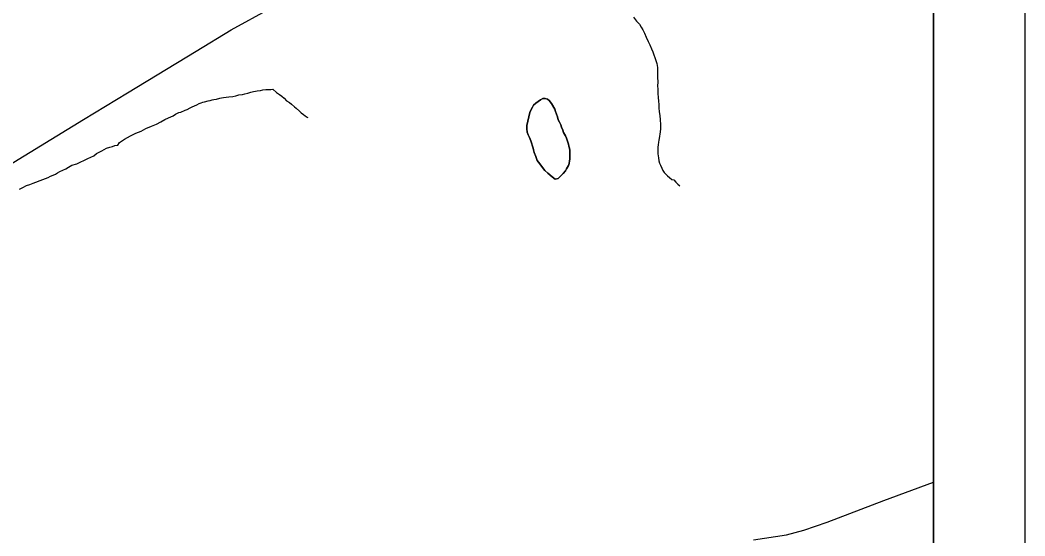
# Model space of a CAD drawing. Extents: x -59 to 82, y -3 to 49.
# Drawn here: x -49.098 to -47.998, y 46.792 to 47.357 of the extents above; entities that cross this region are included whole.
import ezdxf

# ---------------------------------------------------------------- set-up
doc = ezdxf.new("R2010")
doc.units = 0
for name, color, linetype in [('GM_X_Corporation', 7, 'Continuous'), ('GM_X_County_Road', 7, 'Continuous'), ('GM_X_Minor_Lake', 7, 'Continuous'), ('GM_X_Minor_River', 7, 'Continuous'), ('GM_X_State_Route', 7, 'Continuous'), ('SH_Data', 7, 'Continuous')]:
    doc.layers.add(name, color=color, linetype=linetype)

msp = doc.modelspace()

# ---------------------------------------------------------------- linework, layer by layer
at = {"layer": 'GM_X_Corporation'}
for p in [(-48.098, 42.4912), (-48.098, 46.2944)]:
    msp.add_line(p, (-48.098, 49.2912), dxfattribs=at)
at = {"layer": 'GM_X_County_Road'}
for p, q in [((-48.1524, 46.8311), (-48.098, 46.8512)), ((-48.2145, 46.8072), (-48.1524, 46.8311)), ((-48.2398, 46.7987), (-48.2145, 46.8072)), ((-48.2588, 46.7934), (-48.2398, 46.7987)), ((-48.2949, 46.7881), (-48.2588, 46.7934))]:
    msp.add_line(p, q, dxfattribs=at)
at = {"layer": 'GM_X_Minor_Lake'}
for p, q in [((-48.5283, 47.2701), (-48.5309, 47.2681)), ((-48.5309, 47.2681), (-48.5283, 47.2701)), ((-48.5256, 47.2716), (-48.5283, 47.2701)), ((-48.5283, 47.2701), (-48.5256, 47.2716)), ((-48.5229, 47.2716), (-48.5256, 47.2716)), ((-48.5256, 47.2716), (-48.5229, 47.2716)), ((-48.5207, 47.2709), (-48.5229, 47.2716)), ((-48.5229, 47.2716), (-48.5207, 47.2709)), ((-48.5188, 47.2694), (-48.5207, 47.2709)), ((-48.5207, 47.2709), (-48.5188, 47.2694)), ((-48.5161, 47.266), (-48.5188, 47.2694)), ((-48.5188, 47.2694), (-48.5161, 47.266)), ((-48.5384, 47.2593), (-48.5399, 47.2563)), ((-48.5399, 47.2563), (-48.5384, 47.2593)), ((-48.5369, 47.262), (-48.5384, 47.2593)), ((-48.5384, 47.2593), (-48.5369, 47.262)), ((-48.5358, 47.2643), (-48.5369, 47.262)), ((-48.5369, 47.262), (-48.5358, 47.2643)), ((-48.5332, 47.2662), (-48.5358, 47.2643)), ((-48.5358, 47.2643), (-48.5332, 47.2662)), ((-48.5309, 47.2681), (-48.5332, 47.2662)), ((-48.5332, 47.2662), (-48.5309, 47.2681)), ((-48.5126, 47.2599), (-48.5161, 47.266)), ((-48.5161, 47.266), (-48.5126, 47.2599)), ((-48.5118, 47.2573), (-48.5126, 47.2599)), ((-48.5126, 47.2599), (-48.5118, 47.2573)), ((-48.5399, 47.2563), (-48.5432, 47.2418)), ((-48.5432, 47.2418), (-48.5399, 47.2563)), ((-48.5107, 47.2542), (-48.5118, 47.2573)), ((-48.5118, 47.2573), (-48.5107, 47.2542)), ((-48.5095, 47.2512), (-48.5107, 47.2542)), ((-48.5107, 47.2542), (-48.5095, 47.2512)), ((-48.5087, 47.2482), (-48.5095, 47.2512)), ((-48.5095, 47.2512), (-48.5087, 47.2482)), ((-48.5075, 47.2455), (-48.5087, 47.2482)), ((-48.5087, 47.2482), (-48.5075, 47.2455)), ((-48.5432, 47.2418), (-48.5432, 47.2415)), ((-48.5432, 47.2415), (-48.5432, 47.2418)), ((-48.5432, 47.2415), (-48.5432, 47.2384)), ((-48.5432, 47.2384), (-48.5432, 47.2415)), ((-48.5432, 47.2384), (-48.5428, 47.2346)), ((-48.5428, 47.2346), (-48.5432, 47.2384)), ((-48.506, 47.2425), (-48.5075, 47.2455)), ((-48.5075, 47.2455), (-48.506, 47.2425)), ((-48.5052, 47.2402), (-48.506, 47.2425)), ((-48.506, 47.2425), (-48.5052, 47.2402)), ((-48.5037, 47.2368), (-48.5052, 47.2402)), ((-48.5052, 47.2402), (-48.5037, 47.2368)), ((-48.5029, 47.2341), (-48.5037, 47.2368)), ((-48.5037, 47.2368), (-48.5029, 47.2341)), ((-48.5428, 47.2346), (-48.5416, 47.2316)), ((-48.5416, 47.2316), (-48.5428, 47.2346)), ((-48.5416, 47.2316), (-48.5401, 47.2289)), ((-48.5401, 47.2289), (-48.5416, 47.2316)), ((-48.5401, 47.2289), (-48.5389, 47.2251)), ((-48.5389, 47.2251), (-48.5401, 47.2289)), ((-48.5389, 47.2251), (-48.5362, 47.2172)), ((-48.5362, 47.2172), (-48.5389, 47.2251)), ((-48.501, 47.2307), (-48.5029, 47.2341)), ((-48.5029, 47.2341), (-48.501, 47.2307)), ((-48.4998, 47.2281), (-48.501, 47.2307)), ((-48.501, 47.2307), (-48.4998, 47.2281)), ((-48.499, 47.2258), (-48.4998, 47.2281)), ((-48.4998, 47.2281), (-48.499, 47.2258)), ((-48.4983, 47.2235), (-48.499, 47.2258)), ((-48.499, 47.2258), (-48.4983, 47.2235)), ((-48.5362, 47.2172), (-48.5358, 47.2153)), ((-48.5358, 47.2153), (-48.5362, 47.2172)), ((-48.5358, 47.2153), (-48.535, 47.2122)), ((-48.535, 47.2122), (-48.5358, 47.2153)), ((-48.4975, 47.2213), (-48.4983, 47.2235)), ((-48.4983, 47.2235), (-48.4975, 47.2213)), ((-48.4971, 47.2194), (-48.4975, 47.2213)), ((-48.4975, 47.2213), (-48.4971, 47.2194)), ((-48.4963, 47.2171), (-48.4971, 47.2194)), ((-48.4971, 47.2194), (-48.4963, 47.2171)), ((-48.4959, 47.2144), (-48.4963, 47.2171)), ((-48.4963, 47.2171), (-48.4959, 47.2144)), ((-48.4959, 47.2121), (-48.4959, 47.2144)), ((-48.4959, 47.2144), (-48.4959, 47.2121)), ((-48.535, 47.2122), (-48.5334, 47.2081)), ((-48.5334, 47.2081), (-48.535, 47.2122)), ((-48.5334, 47.2081), (-48.5319, 47.2035)), ((-48.5319, 47.2035), (-48.5334, 47.2081)), ((-48.5319, 47.2035), (-48.5288, 47.1998)), ((-48.5288, 47.1998), (-48.5319, 47.2035)), ((-48.4969, 47.2004), (-48.4966, 47.203)), ((-48.4966, 47.203), (-48.4969, 47.2004)), ((-48.4966, 47.203), (-48.4962, 47.2049)), ((-48.4962, 47.2049), (-48.4966, 47.203)), ((-48.4962, 47.2072), (-48.4959, 47.2091)), ((-48.4959, 47.2091), (-48.4962, 47.2072)), ((-48.4962, 47.2049), (-48.4962, 47.2072)), ((-48.4962, 47.2072), (-48.4962, 47.2049)), ((-48.4959, 47.2091), (-48.4959, 47.2121)), ((-48.4959, 47.2121), (-48.4959, 47.2091)), ((-48.5288, 47.1998), (-48.5261, 47.196)), ((-48.5261, 47.196), (-48.5288, 47.1998)), ((-48.5261, 47.196), (-48.5234, 47.1926)), ((-48.5234, 47.1926), (-48.5261, 47.196)), ((-48.5234, 47.1926), (-48.52, 47.1896)), ((-48.52, 47.1896), (-48.5234, 47.1926)), ((-48.5033, 47.1893), (-48.501, 47.1924)), ((-48.501, 47.1924), (-48.5033, 47.1893)), ((-48.501, 47.1924), (-48.4999, 47.1943)), ((-48.4999, 47.1943), (-48.501, 47.1924)), ((-48.4999, 47.1943), (-48.4988, 47.1962)), ((-48.4988, 47.1962), (-48.4999, 47.1943)), ((-48.4988, 47.1962), (-48.4977, 47.1981)), ((-48.4977, 47.1981), (-48.4988, 47.1962)), ((-48.4977, 47.1981), (-48.4969, 47.2004)), ((-48.4969, 47.2004), (-48.4977, 47.1981)), ((-48.52, 47.1896), (-48.5154, 47.1858)), ((-48.5154, 47.1858), (-48.52, 47.1896)), ((-48.5154, 47.1858), (-48.512, 47.1832)), ((-48.512, 47.1832), (-48.5154, 47.1858)), ((-48.512, 47.1832), (-48.5089, 47.1839)), ((-48.5089, 47.1839), (-48.512, 47.1832)), ((-48.5089, 47.1839), (-48.5067, 47.1862)), ((-48.5067, 47.1862), (-48.5089, 47.1839)), ((-48.5067, 47.1862), (-48.5033, 47.1893)), ((-48.5033, 47.1893), (-48.5067, 47.1862))]:
    msp.add_line(p, q, dxfattribs=at)
at = {"layer": 'GM_X_Minor_River'}
for p, q in [((-48.4265, 47.3605), (-48.423, 47.3563)), ((-48.423, 47.3563), (-48.4199, 47.3529)), ((-48.4199, 47.3529), (-48.418, 47.3495)), ((-48.418, 47.3495), (-48.4161, 47.3465)), ((-48.4161, 47.3465), (-48.4142, 47.3431)), ((-48.4142, 47.3431), (-48.4126, 47.3385)), ((-48.4126, 47.3385), (-48.4103, 47.334)), ((-48.4103, 47.334), (-48.4084, 47.3302)), ((-48.4084, 47.3302), (-48.4068, 47.326)), ((-48.4068, 47.326), (-48.4053, 47.3226)), ((-48.4053, 47.3226), (-48.4041, 47.3192)), ((-48.4041, 47.3192), (-48.4029, 47.3162)), ((-48.4029, 47.3162), (-48.4018, 47.3131)), ((-48.4018, 47.3131), (-48.401, 47.3097)), ((-48.401, 47.3097), (-48.4002, 47.3056)), ((-48.4002, 47.3056), (-48.4001, 47.2999)), ((-48.4001, 47.2999), (-48.4001, 47.2949)), ((-48.4001, 47.2949), (-48.3997, 47.2892)), ((-48.8401, 47.2796), (-48.8382, 47.28)), ((-48.8382, 47.28), (-48.8348, 47.2804)), ((-48.8348, 47.2804), (-48.8321, 47.2808)), ((-48.8321, 47.2808), (-48.8287, 47.2812)), ((-48.8287, 47.2812), (-48.8264, 47.2812)), ((-48.8264, 47.2812), (-48.8234, 47.2812)), ((-48.8234, 47.2812), (-48.8211, 47.2816)), ((-48.8211, 47.2816), (-48.8173, 47.2782)), ((-48.3997, 47.2892), (-48.4, 47.2854)), ((-48.4, 47.2854), (-48.3996, 47.2816)), ((-48.3996, 47.2816), (-48.3996, 47.2771)), ((-48.8958, 47.2678), (-48.892, 47.269)), ((-48.892, 47.269), (-48.8898, 47.2694)), ((-48.8898, 47.2694), (-48.8875, 47.2701)), ((-48.8875, 47.2701), (-48.8856, 47.2702)), ((-48.8856, 47.2702), (-48.8829, 47.2709)), ((-48.8829, 47.2709), (-48.8791, 47.2717)), ((-48.8791, 47.2717), (-48.8772, 47.2721)), ((-48.8772, 47.2721), (-48.875, 47.2725)), ((-48.875, 47.2725), (-48.8723, 47.2729)), ((-48.8723, 47.2729), (-48.8693, 47.2733)), ((-48.8693, 47.2733), (-48.8651, 47.2737)), ((-48.8651, 47.2737), (-48.8617, 47.2745)), ((-48.8617, 47.2745), (-48.8583, 47.2753)), ((-48.8583, 47.2753), (-48.8545, 47.2757)), ((-48.8545, 47.2757), (-48.8518, 47.2765)), ((-48.8518, 47.2765), (-48.8484, 47.2773)), ((-48.8484, 47.2773), (-48.8454, 47.2784)), ((-48.8454, 47.2784), (-48.8424, 47.2792)), ((-48.8424, 47.2792), (-48.8401, 47.2796)), ((-48.8173, 47.2782), (-48.8139, 47.276)), ((-48.8139, 47.276), (-48.8112, 47.2741)), ((-48.8112, 47.2741), (-48.8089, 47.2718)), ((-48.8089, 47.2718), (-48.8062, 47.2688)), ((-48.3996, 47.2771), (-48.3995, 47.2725)), ((-48.3995, 47.2725), (-48.3991, 47.2687)), ((-48.9219, 47.2566), (-48.917, 47.2585)), ((-48.917, 47.2585), (-48.9151, 47.2593)), ((-48.9151, 47.2593), (-48.9117, 47.2612)), ((-48.9117, 47.2612), (-48.9094, 47.2624)), ((-48.9094, 47.2624), (-48.9068, 47.2635)), ((-48.9068, 47.2635), (-48.9045, 47.2647)), ((-48.9045, 47.2647), (-48.9019, 47.2659)), ((-48.9019, 47.2659), (-48.8996, 47.2666)), ((-48.8996, 47.2666), (-48.8977, 47.2674)), ((-48.8977, 47.2674), (-48.8958, 47.2678)), ((-48.8062, 47.2688), (-48.8028, 47.2669)), ((-48.8028, 47.2669), (-48.8009, 47.2654)), ((-48.8009, 47.2654), (-48.7974, 47.2624)), ((-48.7974, 47.2624), (-48.7955, 47.2609)), ((-48.7955, 47.2609), (-48.7921, 47.2575)), ((-48.3991, 47.2687), (-48.3987, 47.2649)), ((-48.3987, 47.2649), (-48.3987, 47.2611)), ((-48.3987, 47.2611), (-48.3983, 47.2569)), ((-48.9439, 47.2458), (-48.9393, 47.2485)), ((-48.9393, 47.2485), (-48.9352, 47.2504)), ((-48.9352, 47.2504), (-48.9302, 47.2524)), ((-48.9302, 47.2524), (-48.9276, 47.2543)), ((-48.9276, 47.2543), (-48.9242, 47.2562)), ((-48.9242, 47.2562), (-48.9219, 47.2566)), ((-48.7921, 47.2575), (-48.7902, 47.2556)), ((-48.7902, 47.2556), (-48.7875, 47.2538)), ((-48.7875, 47.2538), (-48.7856, 47.2526)), ((-48.7856, 47.2526), (-48.7837, 47.2511)), ((-48.7837, 47.2511), (-48.7829, 47.2505)), ((-48.3983, 47.2569), (-48.3975, 47.2528)), ((-48.3975, 47.2528), (-48.3971, 47.2482)), ((-48.3971, 47.2482), (-48.397, 47.2429)), ((-48.9654, 47.2358), (-48.9601, 47.2385)), ((-48.9601, 47.2385), (-48.9541, 47.2412)), ((-48.9541, 47.2412), (-48.9484, 47.2435)), ((-48.9484, 47.2435), (-48.9439, 47.2458)), ((-48.397, 47.2383), (-48.3973, 47.2349)), ((-48.397, 47.2429), (-48.397, 47.2383)), ((-48.9889, 47.2231), (-48.9836, 47.2269)), ((-48.9836, 47.2269), (-48.9768, 47.2307)), ((-48.9768, 47.2307), (-48.9711, 47.2334)), ((-48.9711, 47.2334), (-48.9654, 47.2358)), ((-48.3988, 47.2258), (-48.3991, 47.2235)), ((-48.3984, 47.2277), (-48.3988, 47.2258)), ((-48.3973, 47.2349), (-48.3984, 47.2277)), ((-49.0112, 47.2126), (-49.0085, 47.2142)), ((-49.0085, 47.2142), (-49.0059, 47.2157)), ((-49.0059, 47.2157), (-49.0032, 47.2169)), ((-49.0032, 47.2169), (-48.9995, 47.218)), ((-48.9995, 47.218), (-48.9968, 47.2188)), ((-48.9968, 47.2188), (-48.9942, 47.22)), ((-48.9942, 47.22), (-48.9907, 47.2204)), ((-48.9907, 47.2204), (-48.9889, 47.2231)), ((-48.3995, 47.2208), (-48.3999, 47.2182)), ((-48.3999, 47.2182), (-48.3998, 47.2144)), ((-48.3998, 47.2144), (-48.3998, 47.2109)), ((-48.3991, 47.2235), (-48.3995, 47.2208)), ((-49.032, 47.2018), (-49.0274, 47.2038)), ((-49.0274, 47.2038), (-49.0237, 47.2057)), ((-49.0237, 47.2057), (-49.0203, 47.2073)), ((-49.0203, 47.2073), (-49.0172, 47.2088)), ((-49.0172, 47.2088), (-49.0142, 47.2111)), ((-49.0142, 47.2111), (-49.0112, 47.2126)), ((-48.3998, 47.2109), (-48.399, 47.2064)), ((-48.399, 47.2064), (-48.3986, 47.2033)), ((-48.3986, 47.2033), (-48.3978, 47.2007)), ((-49.0543, 47.1914), (-49.0509, 47.193)), ((-49.0509, 47.193), (-49.0479, 47.1945)), ((-49.0479, 47.1945), (-49.0449, 47.1961)), ((-49.0449, 47.1961), (-49.0411, 47.1984)), ((-49.0411, 47.1984), (-49.0358, 47.1999)), ((-49.0358, 47.1999), (-49.032, 47.2018)), ((-48.3978, 47.2007), (-48.397, 47.1984)), ((-48.397, 47.1984), (-48.3955, 47.195)), ((-48.3955, 47.195), (-48.3943, 47.1927)), ((-48.3943, 47.1927), (-48.3928, 47.1905)), ((-49.0834, 47.1787), (-49.0728, 47.1826)), ((-49.0728, 47.1826), (-49.0698, 47.1837)), ((-49.0698, 47.1837), (-49.0672, 47.1849)), ((-49.0672, 47.1849), (-49.0645, 47.1864)), ((-49.0645, 47.1864), (-49.0615, 47.1876)), ((-49.0615, 47.1876), (-49.0592, 47.1887)), ((-49.0592, 47.1887), (-49.057, 47.1899)), ((-49.057, 47.1899), (-49.0543, 47.1914)), ((-48.3928, 47.1905), (-48.3909, 47.1886)), ((-48.3909, 47.1886), (-48.389, 47.1867)), ((-48.389, 47.1867), (-48.3871, 47.1848)), ((-48.3871, 47.1848), (-48.3844, 47.1829)), ((-48.3844, 47.1829), (-48.3821, 47.1822)), ((-48.3821, 47.1822), (-48.3802, 47.1799)), ((-49.0986, 47.1721), (-49.0948, 47.174)), ((-49.0948, 47.174), (-49.0906, 47.176)), ((-49.0906, 47.176), (-49.0872, 47.1771)), ((-49.0872, 47.1771), (-49.0834, 47.1787)), ((-48.3802, 47.1799), (-48.3779, 47.1777)), ((-48.3779, 47.1777), (-48.3756, 47.1758)), ((-48.3756, 47.1758), (-48.3756, 47.1758))]:
    msp.add_line(p, q, dxfattribs=at)
at = {"layer": 'GM_X_State_Route'}
for p, q in [((-48.8666, 47.3467), (-48.824, 47.3701)), ((-48.9052, 47.3233), (-48.8666, 47.3467)), ((-48.9803, 47.2776), (-48.9052, 47.3233)), ((-49.0285, 47.2483), (-48.9803, 47.2776)), ((-49.1369, 47.182), (-49.0285, 47.2483))]:
    msp.add_line(p, q, dxfattribs=at)
at = {"layer": 'SH_Data'}
for p, q in [((-47.998, 49.3912), (-47.998, 42.3912)), ((-48.098, 49.2912), (-48.098, 42.4912))]:
    msp.add_line(p, q, dxfattribs=at)

doc.saveas('drawing.dxf')
